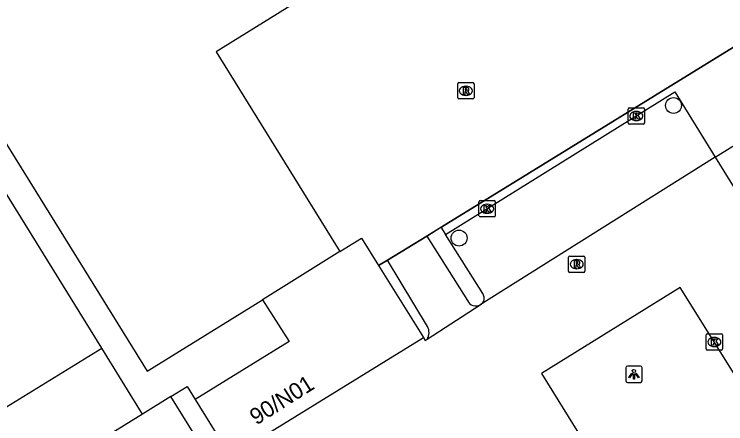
# Model space of a CAD drawing. Extents: x 160304 to 160954, y 383686 to 384161.
# Drawn here: x 160717.85 to 160761.46, y 384040.39 to 384065.5 of the extents above; entities that cross this region are included whole.
import ezdxf

# ---------------------------------------------------------------- set-up
doc = ezdxf.new("R2010")
doc.units = 0
for name, color, linetype in [('IMGEO_Boom', 7, 'Continuous'), ('IMGEO_Hek', 7, 'Continuous'), ('IMGEO_Kolk', 7, 'Continuous'), ('IMGEO_Lichtpunt', 7, 'Continuous'), ('IMGEO_Pand', 7, 'Continuous'), ('IMGEO_Pand_nummerreeks', 7, 'Continuous'), ('IMGEO_Rijbaan_lokaal_open', 7, 'Continuous'), ('IMGEO_Rioolput', 7, 'Continuous'), ('IMGEO_Verkeerseiland_open', 7, 'Continuous'), ('IMGEO_Voetpad_open', 7, 'Continuous')]:
    doc.layers.add(name, color=color, linetype=linetype)

msp = doc.modelspace()

# ---------------------------------------------------------------- linework, layer by layer
at = {"layer": 'IMGEO_Boom'}
for centre in [(160758.257, 384059.903), (160745.113, 384051.777)]:
    msp.add_circle(centre, 0.489, dxfattribs=at)
at = {"layer": 'IMGEO_Hek'}
for points in [[(160762.47, 384063.798), (160744.052, 384052.469)], [(160744.052, 384052.469), (160743.128, 384051.901)], [(160743.128, 384051.901), (160740.719, 384050.419)], [(160740.719, 384050.419), (160740.182, 384050.089)]]:
    msp.add_lwpolyline(points, dxfattribs=at)
at = {"layer": 'IMGEO_Kolk'}
for p, q in [((160755.478, 384058.832), (160755.478, 384059.684)), ((160755.553, 384059.758), (160756.405, 384059.758)), ((160755.966, 384059.538), (160755.991, 384059.538)), ((160756.479, 384059.684), (160756.479, 384058.832)), ((160756.405, 384058.758), (160755.553, 384058.758)), ((160755.989, 384058.978), (160755.964, 384058.978)), ((160746.335, 384053.147), (160746.335, 384053.999)), ((160746.41, 384054.073), (160747.262, 384054.073)), ((160746.823, 384053.853), (160746.848, 384053.853)), ((160747.336, 384053.999), (160747.336, 384053.147)), ((160747.262, 384053.073), (160746.41, 384053.073)), ((160746.846, 384053.293), (160746.821, 384053.293)), ((160760.261, 384044.981), (160760.261, 384045.833)), ((160760.336, 384045.907), (160761.188, 384045.907)), ((160760.749, 384045.687), (160760.774, 384045.687)), ((160761.262, 384045.833), (160761.262, 384044.981)), ((160760.772, 384045.127), (160760.747, 384045.127)), ((160761.188, 384044.907), (160760.336, 384044.907))]:
    msp.add_line(p, q, dxfattribs=at)
for points in [[(160755.478, 384058.832), (160755.478, 384059.684)], [(160755.553, 384059.758), (160756.405, 384059.758)], [(160756.479, 384059.684), (160756.479, 384058.832)], [(160755.799, 384059.458), (160755.922, 384059.458), (160755.922, 384059.307), (160756.052, 384059.458), (160756.216, 384059.458), (160756.07, 384059.307), (160756.223, 384059.058), (160756.071, 384059.058), (160755.986, 384059.222), (160755.922, 384059.155), (160755.922, 384059.058), (160755.799, 384059.058), (160755.799, 384059.458)], [(160756.405, 384058.758), (160755.553, 384058.758)], [(160746.335, 384053.147), (160746.335, 384053.999)], [(160746.41, 384054.073), (160747.262, 384054.073)], [(160747.336, 384053.999), (160747.336, 384053.147)], [(160746.656, 384053.773), (160746.779, 384053.773), (160746.779, 384053.622), (160746.909, 384053.773), (160747.073, 384053.773), (160746.927, 384053.622), (160747.08, 384053.373), (160746.928, 384053.373), (160746.843, 384053.537), (160746.779, 384053.47), (160746.779, 384053.373), (160746.656, 384053.373), (160746.656, 384053.773)], [(160747.262, 384053.073), (160746.41, 384053.073)], [(160760.261, 384044.981), (160760.261, 384045.833)], [(160760.336, 384045.907), (160761.188, 384045.907)], [(160760.582, 384045.607), (160760.705, 384045.607), (160760.705, 384045.456), (160760.835, 384045.607), (160760.999, 384045.607), (160760.853, 384045.456), (160761.006, 384045.207), (160760.854, 384045.207), (160760.769, 384045.371), (160760.705, 384045.304), (160760.705, 384045.207), (160760.582, 384045.207), (160760.582, 384045.607)], [(160761.262, 384045.833), (160761.262, 384044.981)], [(160761.188, 384044.907), (160760.336, 384044.907)]]:
    msp.add_lwpolyline(points, dxfattribs=at)
for centre, start, end in [((160755.555, 384059.682), 91.552, 178.448), ((160755.555, 384059.682), 91.552, 178.448), ((160756.403, 384059.682), 1.552, 88.448), ((160756.403, 384059.682), 1.552, 88.448), ((160755.555, 384058.834), 181.552, 268.448), ((160755.555, 384058.834), 181.552, 268.448), ((160756.403, 384058.834), 271.552, 358.448), ((160756.403, 384058.834), 271.552, 358.448), ((160746.412, 384053.997), 91.552, 178.448), ((160746.412, 384053.997), 91.552, 178.448), ((160747.26, 384053.997), 1.552, 88.448), ((160747.26, 384053.997), 1.552, 88.448), ((160746.412, 384053.149), 181.552, 268.448), ((160746.412, 384053.149), 181.552, 268.448), ((160747.26, 384053.149), 271.552, 358.448), ((160747.26, 384053.149), 271.552, 358.448), ((160760.338, 384045.831), 91.552, 178.448), ((160760.338, 384045.831), 91.552, 178.448), ((160761.186, 384045.831), 1.552, 88.448), ((160761.186, 384045.831), 1.552, 88.448), ((160760.338, 384044.983), 181.552, 268.448), ((160760.338, 384044.983), 181.552, 268.448), ((160761.186, 384044.983), 271.552, 358.448), ((160761.186, 384044.983), 271.552, 358.448)]:
    msp.add_arc(centre, 0.0765, start, end, dxfattribs=at)
for centre, major_axis, ratio, start_param, end_param in [((160755.965, 384059.258), (-0.387, 0.002), 0.722429, 4.712389, 7.853982), ((160755.99, 384059.258), (-0.39, 0.002), 0.717154, 1.570796, 4.712389), ((160746.822, 384053.573), (-0.387, 0.002), 0.722429, 4.712389, 7.853982), ((160746.847, 384053.573), (-0.39, 0.002), 0.717154, 1.570796, 4.712389), ((160760.748, 384045.407), (-0.387, 0.002), 0.722429, 4.712389, 7.853982), ((160760.773, 384045.407), (-0.39, 0.002), 0.717154, 1.570796, 4.712389)]:
    msp.add_ellipse(centre, major_axis=major_axis, ratio=ratio, start_param=start_param, end_param=end_param, dxfattribs=at)
at = {"layer": 'IMGEO_Lichtpunt'}
for p, q in [((160755.334, 384043.829), (160755.334, 384043.022)), ((160755.334, 384043.829), (160755.334, 384043.022)), ((160756.236, 384043.924), (160755.428, 384043.924)), ((160756.236, 384043.924), (160755.428, 384043.924)), ((160756.33, 384043.022), (160756.33, 384043.829)), ((160756.33, 384043.022), (160756.33, 384043.829)), ((160755.428, 384042.928), (160756.236, 384042.928)), ((160755.428, 384042.928), (160756.236, 384042.928))]:
    msp.add_line(p, q, dxfattribs=at)
for points in [[(160755.708, 384043.493), (160755.747, 384043.465), (160755.559, 384043.203), (160755.521, 384043.23), (160755.708, 384043.493)], [(160755.81, 384043.445), (160755.857, 384043.445), (160755.857, 384043.123), (160755.81, 384043.123), (160755.81, 384043.445)], [(160755.92, 384043.465), (160755.958, 384043.492), (160756.145, 384043.23), (160756.106, 384043.202), (160755.92, 384043.465)]]:
    msp.add_lwpolyline(points, dxfattribs=at)
msp.add_circle((160755.833, 384043.627), 0.0994, dxfattribs=at)
for centre, start, end in [((160755.428, 384043.829), 90, 180), ((160755.428, 384043.829), 90, 180), ((160756.236, 384043.829), 0, 90), ((160756.236, 384043.829), 0, 90), ((160755.428, 384043.022), 180, 270), ((160755.428, 384043.022), 180, 270), ((160756.236, 384043.022), 270, 0), ((160756.236, 384043.022), 270, 360)]:
    msp.add_arc(centre, 0.0946, start, end, dxfattribs=at)
at = {"layer": 'IMGEO_Pand'}
for points in [[(160718.989, 384072.622), (160720.124, 384070.796), (160714.211, 384067.125), (160715.145, 384065.622), (160713.123, 384064.367), (160726.004, 384043.621), (160733.056, 384047.999)], [(160745.599, 384072.736), (160730.219, 384063.187), (160737.814, 384050.953)], [(160737.814, 384050.953), (160739.131, 384051.771), (160740.182, 384050.089)], [(160737.814, 384050.953), (160733.056, 384047.999)], [(160740.182, 384050.089), (160742.941, 384045.675)], [(160733.056, 384047.999), (160734.692, 384045.426), (160728.947, 384041.881)], [(160731.111, 384038.375), (160742.941, 384045.675)], [(160728.947, 384041.881), (160731.111, 384038.375)]]:
    msp.add_lwpolyline(points, dxfattribs=at)
at = {"layer": 'IMGEO_Rijbaan_lokaal_open'}
for points in [[(160723.208, 384045.029), (160706.486, 384072.081), (160707.989, 384073.011)], [(160760.813, 384056.736), (160746.411, 384047.687)], [(160760.813, 384056.736), (160780.511, 384024.945)], [(160763.671, 384021.687), (160772.283, 384026.983), (160758.671, 384048.753), (160750.174, 384043.481), (160763.671, 384021.687)], [(160743.153, 384045.579), (160746.411, 384047.687)], [(160742.941, 384045.675), (160743.045, 384045.504), (160743.153, 384045.579)], [(160696.482, 384028.586), (160701.692, 384031.792), (160723.208, 384045.029)]]:
    msp.add_lwpolyline(points, dxfattribs=at)
at = {"layer": 'IMGEO_Rioolput'}
for p, q in [((160745.029, 384060.379), (160745.029, 384061.231)), ((160745.104, 384061.305), (160745.956, 384061.305)), ((160746.03, 384061.231), (160746.03, 384060.379)), ((160745.517, 384061.085), (160745.542, 384061.085)), ((160745.54, 384060.525), (160745.515, 384060.525)), ((160745.956, 384060.305), (160745.104, 384060.305)), ((160751.827, 384049.746), (160751.827, 384050.598)), ((160751.902, 384050.672), (160752.754, 384050.672)), ((160752.315, 384050.452), (160752.34, 384050.452)), ((160752.828, 384050.598), (160752.828, 384049.746)), ((160752.338, 384049.892), (160752.313, 384049.892)), ((160752.754, 384049.672), (160751.902, 384049.672))]:
    msp.add_line(p, q, dxfattribs=at)
for points in [[(160745.029, 384060.379), (160745.029, 384061.231)], [(160745.104, 384061.305), (160745.956, 384061.305)], [(160746.03, 384061.231), (160746.03, 384060.379)], [(160745.618, 384061.003), (160745.366, 384061.005), (160745.366, 384060.605)], [(160745.544, 384060.924), (160745.49, 384060.924), (160745.49, 384060.843)], [(160745.49, 384060.843), (160745.542, 384060.843)], [(160745.366, 384060.605), (160745.49, 384060.605), (160745.49, 384060.767), (160745.501, 384060.767)], [(160745.548, 384060.738), (160745.619, 384060.605), (160745.759, 384060.605), (160745.694, 384060.731)], [(160745.956, 384060.305), (160745.104, 384060.305)], [(160751.827, 384049.746), (160751.827, 384050.598)], [(160751.902, 384050.672), (160752.754, 384050.672)], [(160752.416, 384050.37), (160752.164, 384050.372), (160752.164, 384049.972)], [(160752.828, 384050.598), (160752.828, 384049.746)], [(160752.164, 384049.972), (160752.288, 384049.972), (160752.288, 384050.134), (160752.299, 384050.134)], [(160752.342, 384050.291), (160752.288, 384050.291), (160752.288, 384050.21)], [(160752.288, 384050.21), (160752.34, 384050.21)], [(160752.346, 384050.105), (160752.417, 384049.972), (160752.557, 384049.972), (160752.492, 384050.098)], [(160752.754, 384049.672), (160751.902, 384049.672)]]:
    msp.add_lwpolyline(points, dxfattribs=at)
for centre, radius, start, end in [((160745.106, 384061.229), 0.0765, 91.552, 178.448), ((160745.106, 384061.229), 0.0765, 91.552, 178.448), ((160745.954, 384061.229), 0.0765, 1.552, 88.448), ((160745.954, 384061.229), 0.0765, 1.552, 88.448), ((160745.526, 384061.032), 0.19, 274.7715, 282.9687), ((160745.55, 384060.828), 0.0964, 77.0061, 93.1865), ((160745.564, 384060.885), 0.0378, 276.6634, 79.6772), ((160745.617, 384060.893), 0.109, 350.3612, 89.416), ((160745.615, 384060.893), 0.112, 277.5842, 350.9817), ((160745.106, 384060.381), 0.0765, 181.552, 268.448), ((160745.106, 384060.381), 0.0765, 181.552, 268.448), ((160745.5, 384060.714), 0.0533, 26.0293, 88.6989), ((160745.599, 384060.678), 0.108, 29.5134, 73.7905), ((160745.954, 384060.381), 0.0765, 271.552, 358.448), ((160745.954, 384060.381), 0.0765, 271.552, 358.448), ((160751.904, 384050.596), 0.0765, 91.552, 178.448), ((160751.904, 384050.596), 0.0765, 91.552, 178.448), ((160752.415, 384050.26), 0.109, 350.3612, 89.416), ((160752.752, 384050.596), 0.0765, 1.552, 88.448), ((160752.752, 384050.596), 0.0765, 1.552, 88.448), ((160752.298, 384050.081), 0.0533, 26.0293, 88.6989), ((160752.324, 384050.399), 0.19, 274.7715, 282.9687), ((160752.348, 384050.195), 0.0964, 77.0061, 93.1865), ((160752.362, 384050.252), 0.0378, 276.6634, 79.6772), ((160752.413, 384050.26), 0.112, 277.5842, 350.9817), ((160752.397, 384050.045), 0.108, 29.5134, 73.7905), ((160751.904, 384049.748), 0.0765, 181.552, 268.448), ((160751.904, 384049.748), 0.0765, 181.552, 268.448), ((160752.752, 384049.748), 0.0765, 271.552, 358.448), ((160752.752, 384049.748), 0.0765, 271.552, 358.448)]:
    msp.add_arc(centre, radius, start, end, dxfattribs=at)
for centre, major_axis, ratio, start_param, end_param in [((160745.516, 384060.805), (-0.387, 0.002), 0.722429, 4.712389, 7.853982), ((160745.541, 384060.805), (-0.39, 0.002), 0.717154, 1.570796, 4.712389), ((160752.314, 384050.172), (-0.387, 0.002), 0.722429, 4.712389, 7.853982), ((160752.339, 384050.172), (-0.39, 0.002), 0.717154, 1.570796, 4.712389)]:
    msp.add_ellipse(centre, major_axis=major_axis, ratio=ratio, start_param=start_param, end_param=end_param, dxfattribs=at)
at = {"layer": 'IMGEO_Verkeerseiland_open'}
msp.add_lwpolyline([(160740.182, 384050.089), (160740.719, 384050.419)], dxfattribs=at)
at = {"layer": 'IMGEO_Voetpad_open'}
for points in [[(160744.005, 384052.44), (160744.052, 384052.469), (160762.47, 384063.798), (160765.15, 384059.428)], [(160744.284, 384051.986), (160758.349, 384060.731), (160760.813, 384056.736)], [(160760.813, 384056.736), (160765.15, 384059.428)], [(160743.128, 384051.901), (160744.005, 384052.44)], [(160744.005, 384052.44), (160744.284, 384051.986)], [(160740.719, 384050.419), (160743.128, 384051.901)], [(160743.128, 384051.901), (160745.632, 384047.952)], [(160746.411, 384047.687), (160746.576, 384047.814), (160746.631, 384047.898), (160746.657, 384048.014), (160746.65, 384048.147), (160746.616, 384048.274), (160746.574, 384048.369), (160744.284, 384051.986)], [(160743.18, 384046.354), (160740.719, 384050.419)], [(160725.711, 384040.981), (160723.208, 384045.029)], [(160727.453, 384042.058), (160728.446, 384042.674), (160728.947, 384041.881)], [(160727.453, 384042.058), (160725.711, 384040.981)], [(160730.119, 384037.755), (160727.453, 384042.058)], [(160725.711, 384040.981), (160720.51, 384037.766)]]:
    msp.add_lwpolyline(points, dxfattribs=at)
for centre, radius, start, end in [((160746.138, 384048.163), 0.549, 202.6426, 299.7829), ((160742.508, 384045.989), 0.765, 327.5462, 28.4632)]:
    msp.add_arc(centre, radius, start, end, dxfattribs=at)

# ---------------------------------------------------------------- texts
at = {"layer": 'IMGEO_Pand_nummerreeks'}
msp.add_text('90/N01', height=1, rotation=32.3302, dxfattribs=at).set_placement((160732.687, 384040.279))

doc.saveas('drawing.dxf')
